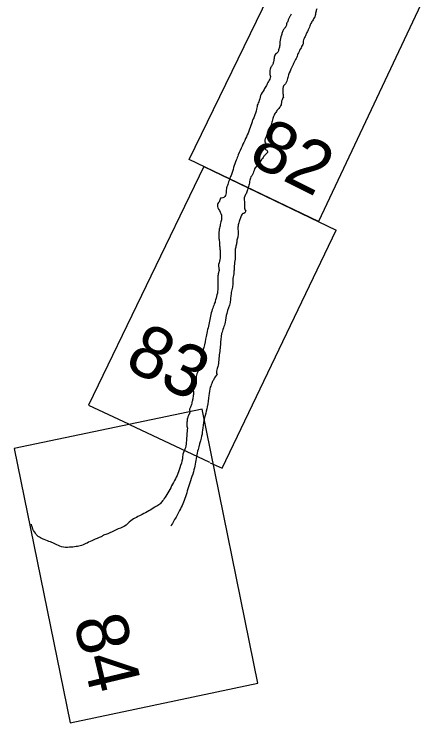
# Model space of a CAD drawing. Extents: x 3937982 to 3958556, y 219448 to 241894.
# Drawn here: x 3946384 to 3946855, y 224023 to 224821 of the extents above; entities that cross this region are included whole.
import ezdxf

# ---------------------------------------------------------------- set-up
doc = ezdxf.new("R2010")
doc.units = 0
doc.layers.add('V-ANNO-NPLT', color=7, linetype='Continuous')

msp = doc.modelspace()

# ---------------------------------------------------------------- linework, layer by layer
at = {"layer": 'V-ANNO-NPLT'}
for points in [[(3946727.055, 224587.101), (3946581.53, 224657.078), (3946712.275, 224926.122)], [(3946854.678, 224858.174), (3946727.055, 224587.101)], [(3946597.761, 224649.274), (3946467.896, 224380.828), (3946513.036, 224359.475)], [(3946597.761, 224649.274), (3946746.807, 224577.603)], [(3946605.157, 224315.897), (3946618.37, 224309.647), (3946746.807, 224577.603)], [(3946384.282, 224331.73), (3946447.288, 224023.302), (3946658.896, 224067.735), (3946595.897, 224376.312)], [(3946595.897, 224376.312), (3946384.282, 224331.73)], [(3946514.038, 224359.001), (3946604.155, 224316.371)]]:
    msp.add_lwpolyline(points, dxfattribs=at)
for points in [[(3946725.306, 224826.587), (3946724.028, 224822.934), (3946723.586, 224820.293), (3946721.448, 224815.122), (3946719.078, 224811.288), (3946716.724, 224805.984), (3946715.426, 224802.812), (3946713.616, 224799.029), (3946712.02, 224795.378), (3946710.752, 224793.113), (3946709.881, 224790.207), (3946709.326, 224786.311), (3946708.058, 224784.047), (3946707.383, 224782.741)], [(3946696.179, 224820.519), (3946694.685, 224817.737), (3946693.362, 224815.072), (3946692.029, 224811.677), (3946690.9, 224809.66), (3946690.833, 224808.202)], [(3946690.833, 224808.202), (3946690.348, 224806.7), (3946688.223, 224803.906), (3946686.575, 224800.816), (3946685.327, 224797.083), (3946683.523, 224789.454), (3946683.284, 224784.569), (3946682.086, 224780.275), (3946680.571, 224776.971), (3946678.773, 224775.563), (3946677.065, 224770.658), (3946676.132, 224765.936), (3946674.7, 224762.979), (3946673.955, 224761.752)], [(3946707.383, 224782.741), (3946704.429, 224777.214), (3946702.505, 224772.176), (3946699.723, 224766.607), (3946697.075, 224760.825), (3946693.209, 224752.217), (3946691.683, 224746.536), (3946690.597, 224743.497), (3946687.072, 224738.653), (3946686.813, 224735.236), (3946687.052, 224730.055), (3946687.153, 224728.933), (3946687.701, 224726.608)], [(3946673.955, 224761.752), (3946672.938, 224759.871), (3946672.348, 224757.034), (3946672.114, 224754.317), (3946672.375, 224752.401), (3946672.782, 224751.191)], [(3946672.782, 224751.191), (3946672.829, 224750.423), (3946672.092, 224747.303), (3946670.149, 224743.733), (3946668.42, 224740.296), (3946665.671, 224735.636), (3946661.868, 224728.844), (3946659.666, 224721.857), (3946658.531, 224719.38), (3946657.351, 224713.616), (3946654.608, 224705.111), (3946653.473, 224702.632), (3946652.173, 224699.46), (3946651.467, 224697.248)], [(3946687.5, 224727.461), (3946686.506, 224725.425), (3946685.503, 224722.732), (3946684.866, 224718.489), (3946682.281, 224714.523), (3946679.644, 224711.116), (3946676.977, 224706.801), (3946675.4, 224701.683), (3946673.741, 224696.216), (3946672.145, 224692.565), (3946669.333, 224686.089), (3946667.408, 224681.051), (3946666.639, 224677.022), (3946667.882, 224674.534), (3946666.878, 224671.841)], [(3946651.467, 224697.248), (3946648.59, 224688.955), (3946644.939, 224680.481), (3946640.94, 224672.089), (3946636.614, 224662.307), (3946634.311, 224656.443), (3946631.436, 224648.151), (3946628.528, 224638.952), (3946626.849, 224634.955), (3946624.895, 224629.008), (3946623.318, 224623.888), (3946622.832, 224617.963), (3946619.124, 224613.894), (3946616.797, 224613.344), (3946615.743, 224611.212), (3946615.416, 224609.825)], [(3946666.878, 224671.841), (3946667.528, 224668.393), (3946668.751, 224667.373), (3946669.678, 224665.874), (3946668.921, 224664.221), (3946666.745, 224661.988), (3946664.619, 224659.194), (3946661.177, 224654.697), (3946657.815, 224650.546), (3946655.015, 224646.446), (3946652.764, 224640.021), (3946650.853, 224637.359), (3946649.49, 224632.372), (3946648.966, 224629.384), (3946647.389, 224624.264), (3946645.895, 224619.491), (3946643.952, 224615.921), (3946643.718, 224607.191), (3946643.592, 224603.56), (3946645.036, 224598.828)], [(3946615.416, 224609.825), (3946613.627, 224607.683), (3946613.349, 224605.736), (3946613.734, 224602.716), (3946617.146, 224596.24), (3946617.795, 224592.793), (3946617.422, 224588.122), (3946616.111, 224582.573), (3946615.013, 224577.158), (3946614.886, 224573.526), (3946614.912, 224568.214), (3946615.58, 224563.297), (3946615.669, 224559.799), (3946616.204, 224555.097), (3946616.31, 224550.13), (3946616.235, 224545.938), (3946615.496, 224542.818), (3946614.602, 224535.159), (3946615.016, 224533.047), (3946614.33, 224529.366), (3946613.693, 224525.123), (3946613.617, 224520.932), (3946613.806, 224516.311), (3946613.762, 224513.027), (3946613.534, 224510.518), (3946613.225, 224507.662), (3946613.193, 224506.754)], [(3946645.028, 224598.853), (3946644.698, 224598.176), (3946644.024, 224596.87), (3946641.829, 224596.106), (3946639.672, 224592.403), (3946637.995, 224588.405), (3946636.632, 224583.418), (3946636.31, 224578.186), (3946636.518, 224572.097), (3946635.452, 224567.59), (3946634.732, 224563), (3946633.799, 224558.278), (3946633.03, 224554.249), (3946633.169, 224550.19), (3946633.061, 224545.09), (3946632.164, 224537.431), (3946631.924, 224532.546), (3946631.502, 224528.436), (3946630.424, 224521.552), (3946630.581, 224516.024), (3946629.269, 224510.475), (3946628.487, 224504.071), (3946628.045, 224501.429)], [(3946613.193, 224506.754), (3946611.175, 224498.993), (3946609.68, 224494.22), (3946607.378, 224488.356), (3946603.984, 224473.231), (3946600.376, 224457.973), (3946597.986, 224445.541), (3946595.16, 224436.689), (3946594.05, 224428.897), (3946592.757, 224421.88), (3946589.893, 224415.965)], [(3946628.053, 224501.475), (3946627.509, 224496.065), (3946623.73, 224483.958), (3946621.914, 224473.954), (3946617.972, 224461.154), (3946616.621, 224448.477), (3946614.911, 224433.505), (3946613.934, 224425.499), (3946612.572, 224420.511), (3946612.811, 224415.33), (3946613.137, 224415.101)], [(3946589.893, 224415.965), (3946589.315, 224412.912), (3946589.297, 224409.595), (3946588.91, 224406.875), (3946587.738, 224404.085), (3946586.382, 224401.594), (3946586.091, 224396.041), (3946586.073, 224392.723), (3946585.414, 224387.767), (3946584.497, 224383.895), (3946583.168, 224379.353), (3946581.882, 224376.078), (3946582.049, 224372.462), (3946580.764, 224369.187), (3946579.478, 224365.912), (3946578.932, 224361.442), (3946578.87, 224356.857), (3946579.403, 224354.85)], [(3946612.939, 224415.225), (3946609.027, 224409.808), (3946607.443, 224406.347), (3946605.1, 224400.766), (3946603.709, 224391.64), (3946601.701, 224378.825), (3946599.411, 224369.144), (3946597.852, 224363.632), (3946596.487, 224352.456), (3946594.911, 224343.628), (3946591.335, 224330.67), (3946589.504, 224322.925)], [(3946579.403, 224354.85), (3946578.763, 224347.265), (3946578.223, 224340.809), (3946577.316, 224332.794), (3946574.298, 224325.604), (3946573.743, 224320.468), (3946570.806, 224310.132), (3946567.805, 224301.622), (3946563.824, 224293.836), (3946559.457, 224285.812), (3946555.237, 224278.412), (3946551.46, 224272.882), (3946548.318, 224269.342), (3946543.691, 224266.481), (3946542.727, 224265.886)], [(3946589.504, 224322.925), (3946586.224, 224305.811), (3946582.738, 224295.388), (3946577.233, 224277.519), (3946574.318, 224269.517), (3946570.55, 224262.229), (3946564.184, 224250.439), (3946560.758, 224244.601)], [(3946542.727, 224265.886), (3946528.606, 224257.688), (3946515.717, 224250.517), (3946508.526, 224244.473), (3946499.171, 224240.421), (3946489.706, 224235.901), (3946485.061, 224234.36), (3946482.326, 224232.534)], [(3946482.326, 224232.534), (3946473.394, 224228.876), (3946466.362, 224225.594), (3946460.295, 224222.907), (3946454.21, 224221.541), (3946446.446, 224220.735), (3946437.537, 224221.349), (3946430.852, 224224.405), (3946425.147, 224226.734), (3946418.194, 224229.358), (3946412.756, 224232.118), (3946408.192, 224236.484), (3946404.767, 224242.885), (3946403.639, 224246.824)]]:
    msp.add_spline(points, degree=3, dxfattribs=at)

# ---------------------------------------------------------------- texts
for s, rotation, p in [('82', 333.480407, (3946646.251, 224653.791)), ('83', 333.480407, (3946506.676, 224423.328)), ('84', 283.480411, (3946450.807, 224138.544))]:
    msp.add_text(s, height=58.5, rotation=rotation, dxfattribs=at).set_placement(p)

doc.saveas('drawing.dxf')
